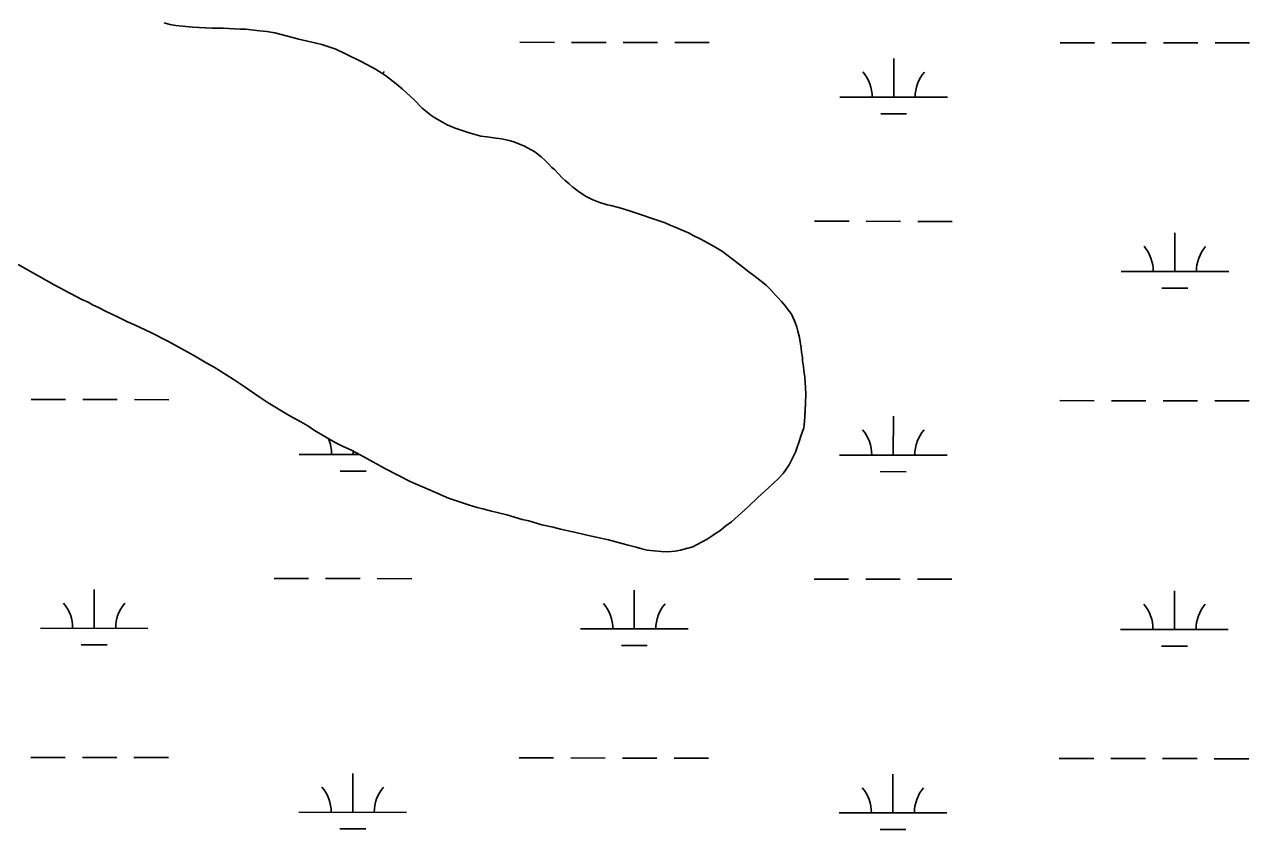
# Model space of a CAD drawing. Extents: x 3148686 to 3186545, y 916144 to 941516.
# Drawn here: x 3153927 to 3155065, y 935559 to 936308 of the extents above; entities that cross this region are included whole.
import ezdxf

# ---------------------------------------------------------------- set-up
doc = ezdxf.new("R2010")
doc.units = 0
for name, color, linetype in [('V-SITE-VEGE', 7, 'Continuous'), ('V-TOPO-SHOR', 7, 'Continuous'), ('V-WETL-SWMP', 7, 'Continuous')]:
    doc.layers.add(name, color=color, linetype=linetype)

msp = doc.modelspace()

# ---------------------------------------------------------------- linework, layer by layer
at = {"layer": 'V-SITE-VEGE'}
for p, q in [((3154062.3, 936307.8), (3154067.9, 936306.9)), ((3154067.9, 936306.9), (3154083.2, 936305.4)), ((3154083.2, 936305.4), (3154101.4, 936304.4)), ((3154101.4, 936304.4), (3154111.9, 936304.3)), ((3154111.9, 936304.3), (3154127.5, 936303.6)), ((3154127.5, 936303.6), (3154132.9, 936303.5)), ((3154132.9, 936303.5), (3154145.4, 936302)), ((3154145.4, 936302), (3154152.4, 936301.4)), ((3154152.4, 936301.4), (3154159.8, 936299.9)), ((3154159.8, 936299.9), (3154182.2, 936294.3)), ((3154182.2, 936294.3), (3154198.3, 936290.5)), ((3154198.3, 936290.5), (3154203.4, 936289.1)), ((3154203.4, 936289.1), (3154216.4, 936284.7)), ((3154216.4, 936284.7), (3154225.5, 936280.6)), ((3154225.5, 936280.6), (3154240.5, 936273.1)), ((3154240.5, 936273.1), (3154253.2, 936266.2)), ((3154253.2, 936266.2), (3154262.5, 936260.5)), ((3154262.5, 936260.5), (3154272.4, 936252.7)), ((3154272.4, 936252.7), (3154278, 936247.9)), ((3154278, 936247.9), (3154289.3, 936237.6)), ((3154289.3, 936237.6), (3154296.6, 936230.1)), ((3154296.6, 936230.1), (3154299.7, 936227.5)), ((3154299.7, 936227.5), (3154304.8, 936223.5)), ((3154304.8, 936223.5), (3154308.4, 936220.9)), ((3154308.4, 936220.9), (3154315.5, 936216.9)), ((3154315.5, 936216.9), (3154320, 936214.6)), ((3154320, 936214.6), (3154327.4, 936211.4)), ((3154327.4, 936211.4), (3154340.4, 936207.1)), ((3154340.4, 936207.1), (3154351.1, 936204.1)), ((3154351.1, 936204.1), (3154356.8, 936203.5)), ((3154356.8, 936203.5), (3154365.3, 936202)), ((3154365.3, 936202), (3154370.4, 936201.4)), ((3154370.4, 936201.4), (3154377.5, 936199.9)), ((3154377.5, 936199.9), (3154381.7, 936198.8)), ((3154381.7, 936198.8), (3154391.9, 936194.7)), ((3154391.9, 936194.7), (3154401.5, 936189.5)), ((3154401.5, 936189.5), (3154407.4, 936184.7)), ((3154407.4, 936184.7), (3154410.8, 936181.8)), ((3154410.8, 936181.8), (3154413.6, 936178.6)), ((3154413.6, 936178.6), (3154417.3, 936174.9)), ((3154417.3, 936174.9), (3154419.5, 936172.9)), ((3154419.5, 936172.9), (3154426.9, 936165.2)), ((3154426.9, 936165.2), (3154429.7, 936162.9)), ((3154429.7, 936162.9), (3154433.3, 936159.5)), ((3154433.3, 936159.5), (3154436.7, 936156.6)), ((3154436.7, 936156.6), (3154441.5, 936152.9)), ((3154441.5, 936152.9), (3154448.3, 936148.3)), ((3154448.3, 936148.3), (3154455.4, 936144.8)), ((3154455.4, 936144.8), (3154461.9, 936142.2)), ((3154461.9, 936142.2), (3154468.7, 936140.2)), ((3154468.7, 936140.2), (3154472.1, 936139.6)), ((3154472.1, 936139.6), (3154480.5, 936137.2)), ((3154480.5, 936137.2), (3154489.3, 936134.6)), ((3154489.3, 936134.6), (3154522.4, 936123.3)), ((3154522.4, 936123.3), (3154527, 936121.3)), ((3154527, 936121.3), (3154531.8, 936119.5)), ((3154531.8, 936119.5), (3154536.6, 936117.2)), ((3154536.6, 936117.2), (3154544.2, 936114)), ((3154544.2, 936114), (3154549, 936111.4)), ((3154549, 936111.4), (3154555.5, 936108.2)), ((3154555.5, 936108.2), (3154564.5, 936103.1)), ((3154564.5, 936103.1), (3154567.9, 936101.3)), ((3154567.9, 936101.3), (3154575.6, 936096.7)), ((3154575.6, 936096.7), (3154583.7, 936090.7)), ((3153954.7, 936065.8), (3153921.4, 936084.8)), ((3154583.7, 936090.7), (3154592.8, 936083.8)), ((3154592.8, 936083.8), (3154599, 936078.7)), ((3154599, 936078.7), (3154606, 936073.5)), ((3154606, 936073.5), (3154616.2, 936065.5)), ((3153975.3, 936054.8), (3153954.7, 936065.8)), ((3154616.2, 936065.5), (3154620.4, 936061.5)), ((3154620.4, 936061.5), (3154624.9, 936056)), ((3153980.4, 936052.2), (3153975.3, 936054.8)), ((3153986.4, 936049.6), (3153980.4, 936052.2)), ((3153990.9, 936047), (3153986.4, 936049.6)), ((3154624.9, 936056), (3154627.1, 936054)), ((3154627.1, 936054), (3154630.5, 936050.3)), ((3154630.5, 936050.3), (3154634.2, 936046)), ((3153995.4, 936045), (3153990.9, 936047)), ((3154003, 936041), (3153995.4, 936045)), ((3154008.4, 936038.4), (3154003, 936041)), ((3154014.3, 936035.8), (3154008.4, 936038.4)), ((3154634.2, 936046), (3154636.4, 936042.9)), ((3154636.4, 936042.9), (3154638.4, 936040.6)), ((3154638.4, 936040.6), (3154640.1, 936037.8)), ((3154640.1, 936037.8), (3154643.4, 936030.6)), ((3154022.8, 936031.5), (3154014.3, 936035.8)), ((3154029.3, 936028.6), (3154022.8, 936031.5)), ((3154044.6, 936021.3), (3154029.3, 936028.6)), ((3154643.4, 936030.6), (3154644.8, 936026.4)), ((3154644.8, 936026.4), (3154645.6, 936022.7)), ((3154060.4, 936013.3), (3154044.6, 936021.3)), ((3154645.6, 936022.7), (3154647.3, 936016.7)), ((3154647.3, 936016.7), (3154647.8, 936012.7)), ((3154085, 935999.7), (3154060.4, 936013.3)), ((3154647.8, 936012.7), (3154648.9, 936006.8)), ((3154648.9, 936006.8), (3154649.1, 936003.1)), ((3154649.1, 936003.1), (3154650, 935998.2)), ((3154096, 935993.1), (3154085, 935999.7)), ((3154103.3, 935989.1), (3154096, 935993.1)), ((3154650, 935998.2), (3154650.2, 935994.8)), ((3154650.2, 935994.8), (3154651, 935989.7)), ((3154120.9, 935978.2), (3154103.3, 935989.1)), ((3154651, 935989.7), (3154651.3, 935986)), ((3154651.3, 935986), (3154652.1, 935979.8)), ((3154652.1, 935979.8), (3154652.8, 935970.1)), ((3154131.3, 935971.3), (3154120.9, 935978.2)), ((3154146, 935960.9), (3154131.3, 935971.3)), ((3154652.8, 935970.1), (3154653.1, 935964.4)), ((3154153.6, 935956), (3154146, 935960.9)), ((3154653.1, 935964.4), (3154653, 935955.1)), ((3154173.1, 935944.2), (3154153.6, 935956)), ((3154653, 935955.1), (3154652, 935938.6)), ((3154183.8, 935938.5), (3154173.1, 935944.2)), ((3154190.3, 935934.7), (3154183.8, 935938.5)), ((3154196.5, 935930.4), (3154190.3, 935934.7)), ((3154652, 935938.6), (3154651.4, 935932.7)), ((3154215.7, 935919.2), (3154196.5, 935930.4)), ((3154648.5, 935925), (3154647, 935920.2)), ((3154651.4, 935932.7), (3154648.5, 935925)), ((3154223.3, 935915.5), (3154215.7, 935919.2)), ((3154231, 935912), (3154223.3, 935915.5)), ((3154242.6, 935905.9), (3154231, 935912)), ((3154644.7, 935914), (3154643.6, 935910.3)), ((3154647, 935920.2), (3154644.7, 935914)), ((3154262.6, 935894.7), (3154242.6, 935905.9)), ((3154641.2, 935905.2), (3154637.8, 935898.4)), ((3154643.6, 935910.3), (3154641.2, 935905.2)), ((3154285.5, 935882.9), (3154262.6, 935894.7)), ((3154632, 935890.3), (3154627.8, 935885.8)), ((3154637.8, 935898.4), (3154632, 935890.3)), ((3154290.6, 935880.6), (3154285.5, 935882.9)), ((3154303.6, 935875.1), (3154290.6, 935880.6)), ((3154627.8, 935885.8), (3154618.6, 935877)), ((3154321.1, 935867.3), (3154303.6, 935875.1)), ((3154339.8, 935861.2), (3154321.1, 935867.3)), ((3154608.6, 935868), (3154600, 935859.6)), ((3154618.6, 935877), (3154608.6, 935868)), ((3154347.7, 935858.8), (3154339.8, 935861.2)), ((3154353.1, 935857.6), (3154347.7, 935858.8)), ((3154361, 935855.3), (3154353.1, 935857.6)), ((3154366.4, 935854.1), (3154361, 935855.3)), ((3154600, 935859.6), (3154584, 935845.3)), ((3154375.2, 935851.8), (3154366.4, 935854.1)), ((3154389.6, 935847.7), (3154375.2, 935851.8)), ((3154395.9, 935846.2), (3154389.6, 935847.7)), ((3154408, 935842.7), (3154395.9, 935846.2)), ((3154584, 935845.3), (3154578.9, 935841.6)), ((3154418.5, 935840.6), (3154408, 935842.7)), ((3154425.3, 935838.6), (3154418.5, 935840.6)), ((3154436.7, 935836.2), (3154425.3, 935838.6)), ((3154453.9, 935832.1), (3154436.7, 935836.2)), ((3154469.8, 935828.6), (3154453.9, 935832.1)), ((3154566.3, 935832.3), (3154561.5, 935829.3)), ((3154569.2, 935834.6), (3154566.3, 935832.3)), ((3154573.2, 935837.1), (3154569.2, 935834.6)), ((3154578.9, 935841.6), (3154573.2, 935837.1)), ((3154483.4, 935825.1), (3154469.8, 935828.6)), ((3154488.2, 935823.6), (3154483.4, 935825.1)), ((3154495.6, 935821.9), (3154488.2, 935823.6)), ((3154500.7, 935820.4), (3154495.6, 935821.9)), ((3154505.8, 935819.2), (3154500.7, 935820.4)), ((3154548.1, 935822.3), (3154536.7, 935819)), ((3154552.3, 935824.2), (3154548.1, 935822.3)), ((3154561.5, 935829.3), (3154552.3, 935824.2)), ((3154518.8, 935817.7), (3154505.8, 935819.2)), ((3154524.5, 935817.6), (3154518.8, 935817.7)), ((3154531.9, 935818.2), (3154524.5, 935817.6)), ((3154536.7, 935819), (3154531.9, 935818.2))]:
    msp.add_line(p, q, dxfattribs=at)
at = {"layer": 'V-TOPO-SHOR'}
for points in [[(3154575.6, 936096.7), (3154567.9, 936101.3), (3154564.5, 936103.1), (3154555.5, 936108.2), (3154549, 936111.4), (3154544.2, 936114), (3154536.6, 936117.2), (3154531.8, 936119.5), (3154527, 936121.3), (3154522.4, 936123.3), (3154489.3, 936134.6), (3154480.5, 936137.2), (3154472.1, 936139.6), (3154468.7, 936140.2), (3154461.9, 936142.2), (3154455.4, 936144.8), (3154448.3, 936148.3), (3154441.5, 936152.9), (3154436.7, 936156.6), (3154433.3, 936159.5), (3154429.7, 936162.9), (3154426.9, 936165.2), (3154419.5, 936172.9), (3154417.3, 936174.9), (3154413.6, 936178.6), (3154410.8, 936181.8), (3154407.4, 936184.7), (3154401.5, 936189.5), (3154391.9, 936194.7), (3154381.7, 936198.8), (3154377.5, 936199.9), (3154370.4, 936201.4), (3154365.3, 936202), (3154356.8, 936203.5), (3154351.1, 936204.1), (3154340.4, 936207.1), (3154327.4, 936211.4), (3154320, 936214.6), (3154315.5, 936216.9), (3154308.4, 936220.9), (3154304.8, 936223.5), (3154299.7, 936227.5), (3154296.6, 936230.1), (3154289.3, 936237.6), (3154278, 936247.9), (3154272.4, 936252.7), (3154262.5, 936260.5), (3154253.2, 936266.2), (3154240.5, 936273.1), (3154225.5, 936280.6), (3154216.4, 936284.7), (3154203.4, 936289.1), (3154198.3, 936290.5), (3154182.2, 936294.3), (3154159.8, 936299.9), (3154152.4, 936301.4), (3154145.4, 936302), (3154132.9, 936303.5), (3154127.5, 936303.6), (3154111.9, 936304.3), (3154101.4, 936304.4), (3154083.2, 936305.4), (3154067.9, 936306.9), (3154062.3, 936307.8), (3154056.9, 936309.3)], [(3154008.4, 936038.4), (3154014.3, 936035.8), (3154022.8, 936031.5), (3154029.3, 936028.6), (3154044.6, 936021.3), (3154060.4, 936013.3), (3154085, 935999.7), (3154096, 935993.1), (3154103.3, 935989.1), (3154120.9, 935978.2), (3154131.3, 935971.3), (3154146, 935960.9), (3154153.6, 935956), (3154173.1, 935944.2), (3154183.8, 935938.5), (3154190.3, 935934.7), (3154196.5, 935930.4), (3154215.7, 935919.2), (3154223.3, 935915.5), (3154231, 935912), (3154242.6, 935905.9), (3154262.6, 935894.7), (3154285.5, 935882.9), (3154290.6, 935880.6), (3154303.6, 935875.1), (3154321.1, 935867.3), (3154339.8, 935861.2), (3154347.7, 935858.8), (3154353.1, 935857.6), (3154361, 935855.3), (3154366.4, 935854.1), (3154375.2, 935851.8), (3154389.6, 935847.7), (3154395.9, 935846.2), (3154408, 935842.7), (3154418.5, 935840.6), (3154425.3, 935838.6), (3154436.7, 935836.2), (3154453.9, 935832.1), (3154469.8, 935828.6), (3154483.4, 935825.1), (3154488.2, 935823.6), (3154495.6, 935821.9), (3154500.7, 935820.4), (3154505.8, 935819.2), (3154518.8, 935817.7), (3154524.5, 935817.6), (3154531.9, 935818.2), (3154536.7, 935819), (3154543.5, 935820.9), (3154548.1, 935822.3), (3154552.3, 935824.2), (3154561.5, 935829.3), (3154566.3, 935832.3), (3154569.2, 935834.6), (3154573.2, 935837.1), (3154578.9, 935841.6), (3154584, 935845.3), (3154600, 935859.6), (3154608.6, 935868), (3154618.6, 935877), (3154627.8, 935885.8), (3154632, 935890.3), (3154637.8, 935898.4), (3154641.2, 935905.2), (3154643.6, 935910.3), (3154644.7, 935914), (3154647, 935920.2), (3154648.5, 935925), (3154651.4, 935932.7), (3154652, 935938.6), (3154652.7, 935948.8), (3154653, 935955.1), (3154653.1, 935964.4), (3154652.8, 935970.1), (3154652.1, 935979.8), (3154651.3, 935986), (3154651, 935989.7), (3154650.2, 935994.8), (3154650, 935998.2), (3154649.1, 936003.1), (3154648.9, 936006.8), (3154647.8, 936012.7), (3154647.3, 936016.7), (3154645.6, 936022.7), (3154644.8, 936026.4), (3154643.4, 936030.6), (3154640.1, 936037.8), (3154638.4, 936040.6), (3154636.4, 936042.9), (3154634.2, 936046), (3154630.5, 936050.3), (3154627.1, 936054), (3154624.9, 936056), (3154620.4, 936061.5), (3154616.2, 936065.5), (3154606, 936073.5), (3154599, 936078.7), (3154592.8, 936083.8), (3154583.7, 936090.7), (3154575.6, 936096.7)], [(3153921.4, 936084.8), (3153954.7, 936065.8), (3153975.3, 936054.8), (3153980.4, 936052.2), (3153986.4, 936049.6), (3153990.9, 936047), (3153995.4, 936045), (3154003, 936041), (3154008.4, 936038.4)]]:
    msp.add_lwpolyline(points, dxfattribs=at)
at = {"layer": 'V-WETL-SWMP'}
for p, q in [((3154387.5, 936291.3), (3154419.5, 936291.2)), ((3154435.5, 936291.2), (3154467.5, 936291.2)), ((3154483.5, 936291.2), (3154515.5, 936291.1)), ((3154531.5, 936291.1), (3154563.5, 936291.1)), ((3154889.4, 936290.7), (3154921.4, 936290.7)), ((3154937.4, 936290.7), (3154969.4, 936290.7)), ((3154985.4, 936290.6), (3155017.4, 936290.6)), ((3155033.4, 936290.6), (3155065.4, 936290.6)), ((3154734.8, 936240.2), (3154734.8, 936276.2)), ((3154684.8, 936240.2), (3154784.8, 936240.1)), ((3154722.8, 936224.7), (3154746.8, 936224.7)), ((3154661.3, 936124.8), (3154693.3, 936124.8)), ((3154709.3, 936124.8), (3154741.3, 936124.7)), ((3154757.3, 936124.7), (3154789.3, 936124.7)), ((3154996.1, 936078), (3154996.1, 936114)), ((3154946.1, 936078.1), (3155046.1, 936078)), ((3154984, 936062.6), (3155008, 936062.6)), ((3153933.3, 935959.1), (3153965.3, 935959)), ((3153981.3, 935959), (3154013.3, 935959)), ((3154029.3, 935959), (3154061.3, 935958.9)), ((3154889.1, 935958.1), (3154921.1, 935958)), ((3154937.1, 935958), (3154969.1, 935958)), ((3154985.1, 935958), (3155017.1, 935957.9)), ((3155033.1, 935957.9), (3155065.1, 935957.9)), ((3154734.4, 935907.5), (3154734.5, 935943.5)), ((3154182.5, 935908.1), (3154238.6, 935908)), ((3154232.5, 935908), (3154232.5, 935911.2)), ((3154684.4, 935907.5), (3154784.4, 935907.4)), ((3154220.5, 935892.6), (3154244.5, 935892.6)), ((3154722.4, 935892.1), (3154746.4, 935892)), ((3154159, 935792.7), (3154191, 935792.6)), ((3154207, 935792.6), (3154239, 935792.6)), ((3154255, 935792.6), (3154287, 935792.5)), ((3154660.9, 935792.1), (3154692.9, 935792.1)), ((3154708.9, 935792.1), (3154740.9, 935792)), ((3154756.9, 935792), (3154788.9, 935792)), ((3153991.9, 935746.4), (3153991.9, 935782.4)), ((3154493.8, 935745.9), (3154493.8, 935781.9)), ((3154995.7, 935745.3), (3154995.8, 935781.3)), ((3153941.9, 935746.5), (3154041.9, 935746.4)), ((3154443.8, 935745.9), (3154543.8, 935745.8)), ((3154945.7, 935745.4), (3155045.7, 935745.3)), ((3153979.9, 935731), (3154003.9, 935731)), ((3154481.8, 935730.5), (3154505.8, 935730.4)), ((3154983.7, 935729.9), (3155007.7, 935729.9)), ((3153932.9, 935626.4), (3153964.9, 935626.4)), ((3153980.9, 935626.3), (3154012.9, 935626.3)), ((3154028.9, 935626.3), (3154060.9, 935626.3)), ((3154386.8, 935625.9), (3154418.8, 935625.9)), ((3154434.8, 935625.9), (3154466.8, 935625.8)), ((3154482.8, 935625.8), (3154514.8, 935625.8)), ((3154530.8, 935625.8), (3154562.8, 935625.7)), ((3154888.7, 935625.4), (3154920.7, 935625.4)), ((3154936.7, 935625.3), (3154968.7, 935625.3)), ((3154984.7, 935625.3), (3155016.7, 935625.3)), ((3155032.7, 935625.2), (3155064.7, 935625.2)), ((3154232.2, 935575.3), (3154232.2, 935611.3)), ((3154734.1, 935574.8), (3154734.1, 935610.8)), ((3154182.2, 935575.4), (3154282.2, 935575.3)), ((3154684.1, 935574.9), (3154784.1, 935574.8)), ((3154220.2, 935559.9), (3154244.2, 935559.9)), ((3154722.1, 935559.4), (3154746.1, 935559.4))]:
    msp.add_line(p, q, dxfattribs=at)
msp.add_lwpolyline([(3154062.3, 936307.8), (3154067.9, 936306.9), (3154083.2, 936305.4), (3154101.4, 936304.4), (3154111.9, 936304.3), (3154127.5, 936303.6), (3154132.9, 936303.5), (3154145.4, 936302), (3154152.4, 936301.4), (3154159.8, 936299.9), (3154182.2, 936294.3), (3154198.3, 936290.5), (3154203.4, 936289.1), (3154216.4, 936284.7), (3154225.5, 936280.6), (3154240.5, 936273.1), (3154253.2, 936266.2), (3154262.5, 936260.5), (3154272.4, 936252.7), (3154278, 936247.9), (3154289.3, 936237.6), (3154296.6, 936230.1), (3154299.7, 936227.5), (3154304.8, 936223.5), (3154308.4, 936220.9), (3154315.5, 936216.9), (3154320, 936214.6), (3154327.4, 936211.4), (3154340.4, 936207.1), (3154351.1, 936204.1), (3154356.8, 936203.5), (3154365.3, 936202), (3154370.4, 936201.4), (3154377.5, 936199.9), (3154381.7, 936198.8), (3154391.9, 936194.7), (3154401.5, 936189.5), (3154407.4, 936184.7), (3154410.8, 936181.8), (3154413.6, 936178.6), (3154417.3, 936174.9), (3154419.5, 936172.9), (3154426.9, 936165.2), (3154429.7, 936162.9), (3154433.3, 936159.5), (3154436.7, 936156.6), (3154441.5, 936152.9), (3154448.3, 936148.3), (3154455.4, 936144.8), (3154461.9, 936142.2), (3154468.7, 936140.2), (3154472.1, 936139.6), (3154480.5, 936137.2), (3154489.3, 936134.6), (3154522.4, 936123.3), (3154527, 936121.3), (3154531.8, 936119.5), (3154536.6, 936117.2), (3154544.2, 936114), (3154549, 936111.4), (3154555.5, 936108.2), (3154564.5, 936103.1), (3154567.9, 936101.3), (3154575.6, 936096.7), (3154583.7, 936090.7), (3154592.8, 936083.8), (3154599, 936078.7), (3154606, 936073.5), (3154616.2, 936065.5), (3154620.4, 936061.5), (3154624.9, 936056), (3154627.1, 936054), (3154630.5, 936050.3), (3154634.2, 936046), (3154636.4, 936042.9), (3154638.4, 936040.6), (3154640.1, 936037.8), (3154643.4, 936030.6), (3154644.8, 936026.4), (3154645.6, 936022.7), (3154647.3, 936016.7), (3154647.8, 936012.7), (3154648.9, 936006.8), (3154649.1, 936003.1), (3154650, 935998.2), (3154650.2, 935994.8), (3154651, 935989.7), (3154651.3, 935986), (3154652.1, 935979.8), (3154652.8, 935970.1), (3154653.1, 935964.4), (3154653, 935955.1), (3154652.7, 935948.8), (3154652, 935938.6), (3154651.4, 935932.7), (3154648.5, 935925), (3154647, 935920.2), (3154644.7, 935914), (3154643.6, 935910.3), (3154641.2, 935905.2), (3154637.8, 935898.4), (3154632, 935890.3), (3154627.8, 935885.8), (3154618.6, 935877), (3154608.6, 935868), (3154600, 935859.6), (3154584, 935845.3), (3154578.9, 935841.6), (3154573.2, 935837.1), (3154569.2, 935834.6), (3154566.3, 935832.3), (3154561.5, 935829.3), (3154552.3, 935824.2), (3154548.1, 935822.3), (3154543.5, 935820.9), (3154536.7, 935819), (3154531.9, 935818.2), (3154524.5, 935817.6), (3154518.8, 935817.7), (3154505.8, 935819.2), (3154500.7, 935820.4), (3154495.6, 935821.9), (3154488.2, 935823.6), (3154483.4, 935825.1), (3154469.8, 935828.6), (3154453.9, 935832.1), (3154436.7, 935836.2), (3154425.3, 935838.6), (3154418.5, 935840.6), (3154408, 935842.7), (3154395.9, 935846.2), (3154389.6, 935847.7), (3154375.2, 935851.8), (3154366.4, 935854.1), (3154361, 935855.3), (3154353.1, 935857.6), (3154347.7, 935858.8), (3154339.8, 935861.2), (3154321.1, 935867.3), (3154303.6, 935875.1), (3154290.6, 935880.6), (3154285.5, 935882.9), (3154262.6, 935894.7), (3154242.6, 935905.9), (3154231, 935912), (3154223.3, 935915.5), (3154215.7, 935919.2), (3154196.5, 935930.4), (3154190.3, 935934.7), (3154183.8, 935938.5), (3154173.1, 935944.2), (3154153.6, 935956), (3154146, 935960.9), (3154131.3, 935971.3), (3154120.9, 935978.2), (3154103.3, 935989.1), (3154096, 935993.1), (3154085, 935999.7), (3154060.4, 936013.3), (3154044.6, 936021.3), (3154029.3, 936028.6), (3154022.8, 936031.5), (3154014.3, 936035.8), (3154008.4, 936038.4), (3154003, 936041), (3153995.4, 936045), (3153990.9, 936047), (3153986.4, 936049.6), (3153980.4, 936052.2), (3153975.3, 936054.8), (3153954.7, 936065.8), (3153921.4, 936084.8)], dxfattribs=at)
for centre, start, end in [((3154288.1, 936241.1), 139.1678, 143.4079), ((3154679.6, 936240.7), 359.1678, 40.7115), ((3154790, 936240.6), 139.1678, 180.7115), ((3154940.8, 936078.6), 359.1678, 40.7115), ((3155051.3, 936078.4), 139.1678, 180.7115), ((3154177.3, 935908.5), 359.1678, 23.9), ((3154679.2, 935908), 359.1678, 40.7115), ((3154789.7, 935907.9), 139.1678, 180.7115), ((3153936.7, 935746.9), 359.1678, 40.7115), ((3154047.1, 935746.8), 139.1678, 180.7115), ((3154438.6, 935746.4), 359.1678, 40.7115), ((3154549, 935746.3), 139.1678, 180.7115), ((3154940.5, 935745.9), 359.1678, 40.7115), ((3155051, 935745.8), 139.1678, 180.7115), ((3154176.9, 935575.9), 359.1678, 40.7115), ((3154287.4, 935575.8), 139.1678, 180.7115), ((3154678.9, 935575.3), 359.1678, 40.7115), ((3154789.3, 935575.2), 139.1678, 180.7115)]:
    msp.add_arc(centre, 35.2, start, end, dxfattribs=at)

doc.saveas('drawing.dxf')
